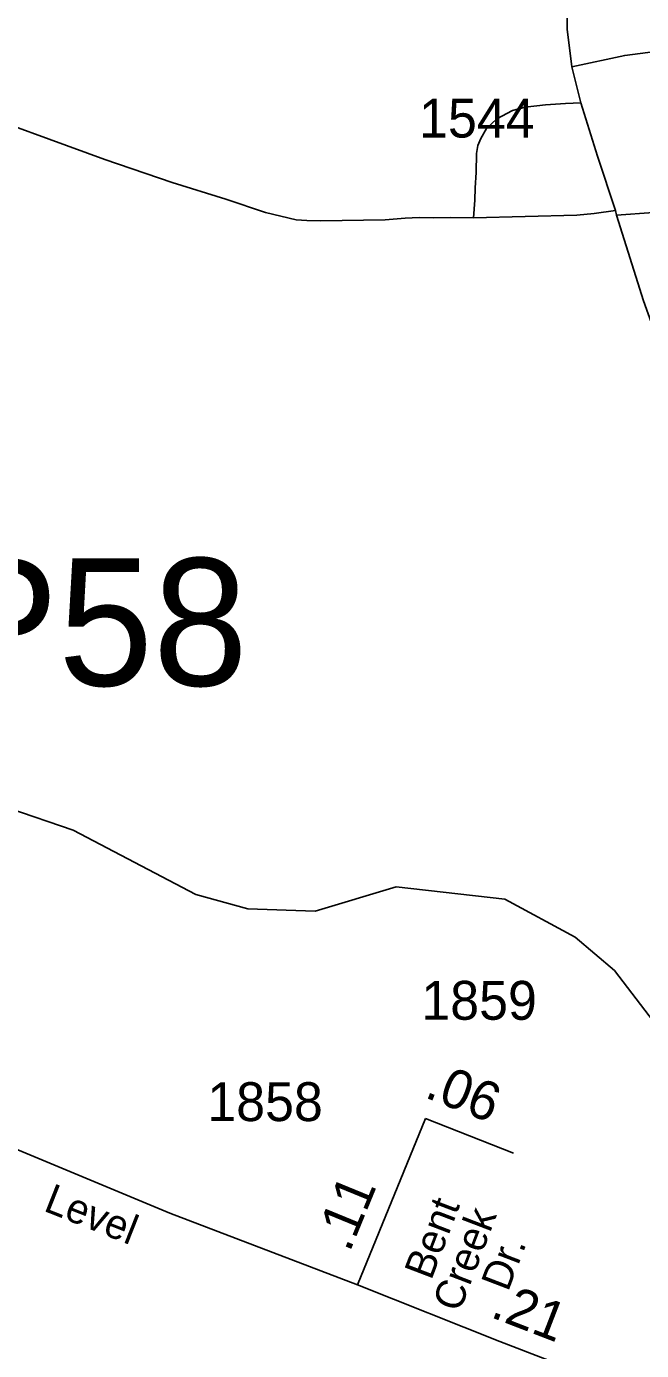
# Model space of a CAD drawing. Extents: x 2220236 to 2384410, y 720751 to 894131.
# Drawn here: x 2331894 to 2333873, y 799137 to 803394 of the extents above; entities that cross this region are included whole.
import ezdxf

# ---------------------------------------------------------------- set-up
doc = ezdxf.new("R2010")
doc.units = 0
for name, color, linetype in [('Exist Hydrographic Creek Single Shore', 7, 'Continuous'), ('Exist Road Non-System Type 51', 7, 'Continuous'), ('Exist Road Secondary Mileage Hundredths English Label', 7, 'Continuous'), ('Exist Road Secondary Structure Pipe Number Label', 7, 'Continuous'), ('Exist Road Secondary Type 51 Attributed', 7, 'Continuous'), ('Exist Road Secondary Type 51 Label', 7, 'Continuous'), ('Exist Road Secondary Type 51 Number Label', 7, 'Continuous')]:
    doc.layers.add(name, color=color, linetype=linetype)

msp = doc.modelspace()

# ---------------------------------------------------------------- linework, layer by layer
at = {"layer": 'Exist Hydrographic Creek Single Shore'}
for points in [[(2333083.4, 800627.3), (2332823, 800549.5), (2332606.1, 800557.1), (2332439.2, 800602.7), (2332045.1, 800809.9), (2331837.1, 800880.1), (2331611.2, 800920.1), (2331212.1, 800890.7), (2331111, 800948.9), (2330531.1, 801476.6), (2330413, 801606.4), (2330336.1, 801790.3), (2329930.1, 802384.1), (2329904.1, 802468.5), (2329794, 802565.7), (2329502, 802622.7), (2329276, 802734.9), (2329082, 802927.2)], [(2335087.3, 798167.3), (2335086.2, 798216.5), (2334711.2, 798880.6), (2334742.2, 799137.8), (2334673.3, 799354.9), (2334468.2, 799760.1), (2334384.1, 799825.6), (2334192.2, 799880.1), (2334036.9, 800030.8), (2333786.2, 800359.1), (2333660.1, 800465.5), (2333433.1, 800587.6), (2333083.4, 800627.3)]]:
    msp.add_lwpolyline(points, dxfattribs=at)
at = {"layer": 'Exist Road Non-System Type 51'}
for points in [[(2333332.5, 802779.2), (2333258.7, 802780.4), (2333205.5, 802779), (2333157.7, 802780.4), (2333112.7, 802777.6), (2333048.6, 802772.2), (2332840.7, 802769), (2332796.8, 802770.6), (2332762.1, 802773), (2332663.7, 802795.8), (2332535.3, 802838.5), (2332362.8, 802892.5), (2332146.2, 802966.3), (2331182.4, 803318), (2330886.5, 803455.6), (2330707.5, 803546.1), (2330660.4, 803568.8), (2330586.9, 803597), (2330462.5, 803653.6)], [(2334654.2, 803361.5), (2334640.4, 803351.3), (2334622.6, 803343.2), (2334596.5, 803338.7), (2334574.5, 803338.6), (2334534.6, 803342), (2334482.4, 803355.5), (2334436.3, 803362.8), (2334398.2, 803364.4), (2334324.5, 803351.6), (2334274.6, 803339), (2334168.6, 803347.6), (2334114.6, 803347), (2334008.8, 803325.7), (2333819.3, 803301.4), (2333649.4, 803264.2)], [(2334654.2, 803361.5), (2334704.2, 803034.2), (2334723, 802966.5), (2334731.1, 802942.6), (2334731.6, 802922.6), (2334721.8, 802896.4), (2334706, 802878.2), (2334674.1, 802863.9), (2334584.3, 802852.8), (2334149.5, 802813.3), (2333792.9, 802787.3)], [(2333678.1, 803148.2), (2333629, 803146.8), (2333564.9, 803142.7), (2333499.4, 803134.5), (2333458.5, 803123.6), (2333408, 803097.7), (2333374.1, 803066.1), (2333356.6, 803034), (2333346.6, 803011.7), (2333342.5, 802985.8), (2333341.2, 802924.4), (2333338.5, 802875.2), (2333336.9, 802835.9), (2333332.5, 802779.2)], [(2333789.5, 802802.4), (2333720.8, 802792.7), (2333665, 802787.9), (2333332.5, 802779.2)]]:
    msp.add_lwpolyline(points, dxfattribs=at)
at = {"layer": 'Exist Road Secondary Type 51 Attributed'}
for points in [[(2334064.3, 800149.9), (2334110.3, 800363.9), (2334124.6, 800468.3), (2334136.9, 800572.7), (2334139, 800691.4), (2334134.9, 800873.6), (2334112.4, 801354.7), (2334103.2, 801574.8), (2334082.7, 801785.7), (2334060.2, 801953.5), (2333988.6, 802208.1), (2333880.2, 802512.4), (2333792.9, 802787.3), (2333789.5, 802802.4), (2333731.3, 802976.7), (2333678.1, 803148.2), (2333649.4, 803264.2), (2333634.6, 803385.9), (2333634.2, 803423.9)], [(2328843.4, 800614.4), (2328936, 800596.9), (2328999.3, 800587.4), (2330934.9, 800138.2), (2331011.7, 800116.6), (2331345.3, 799998.9), (2332355.7, 799578.7), (2332959.6, 799347.9)], [(2332959.6, 799347.9), (2333178.5, 799882.2)], [(2333178.5, 799882.2), (2333460.9, 799771.7)], [(2332959.6, 799347.9), (2333417.8, 799165.2), (2334010.1, 798937)]]:
    msp.add_lwpolyline(points, dxfattribs=at)

# ---------------------------------------------------------------- texts
at = {"layer": 'Exist Road Secondary Mileage Hundredths English Label'}
for s, rotation, p in [('.06', 338.6169, (2333171.5, 799952.1)), ('.11', 67.7211, (2332933.7, 799449.4)), ('.21', 338.9237, (2333383.5, 799245.4))]:
    msp.add_text(s, height=125, rotation=rotation, dxfattribs=at).set_placement(p)
at = {"layer": 'Exist Road Secondary Structure Pipe Number Label'}
msp.add_text('P58', height=410.1, dxfattribs=at).set_placement((2331630.8, 801274.3))
at = {"layer": 'Exist Road Secondary Type 51 Label'}
for s, rotation, p in [('Level', 338.4155, (2331945.8, 799587)), ('Bent', 69.0909, (2333196.6, 799360)), (' Creek ', 69.0909, (2333274.9, 799223.1)), ('Dr.', 69.0909, (2333443.7, 799323.1))]:
    msp.add_text(s, height=95, rotation=rotation, dxfattribs=at).set_placement(p)
at = {"layer": 'Exist Road Secondary Type 51 Number Label'}
for s, p in [('1544', (2333157.6, 803037)), ('1859', (2333164.8, 800200.2)), ('1858', (2332476.1, 799874.3))]:
    msp.add_text(s, height=125, dxfattribs=at).set_placement(p)

doc.saveas('drawing.dxf')
